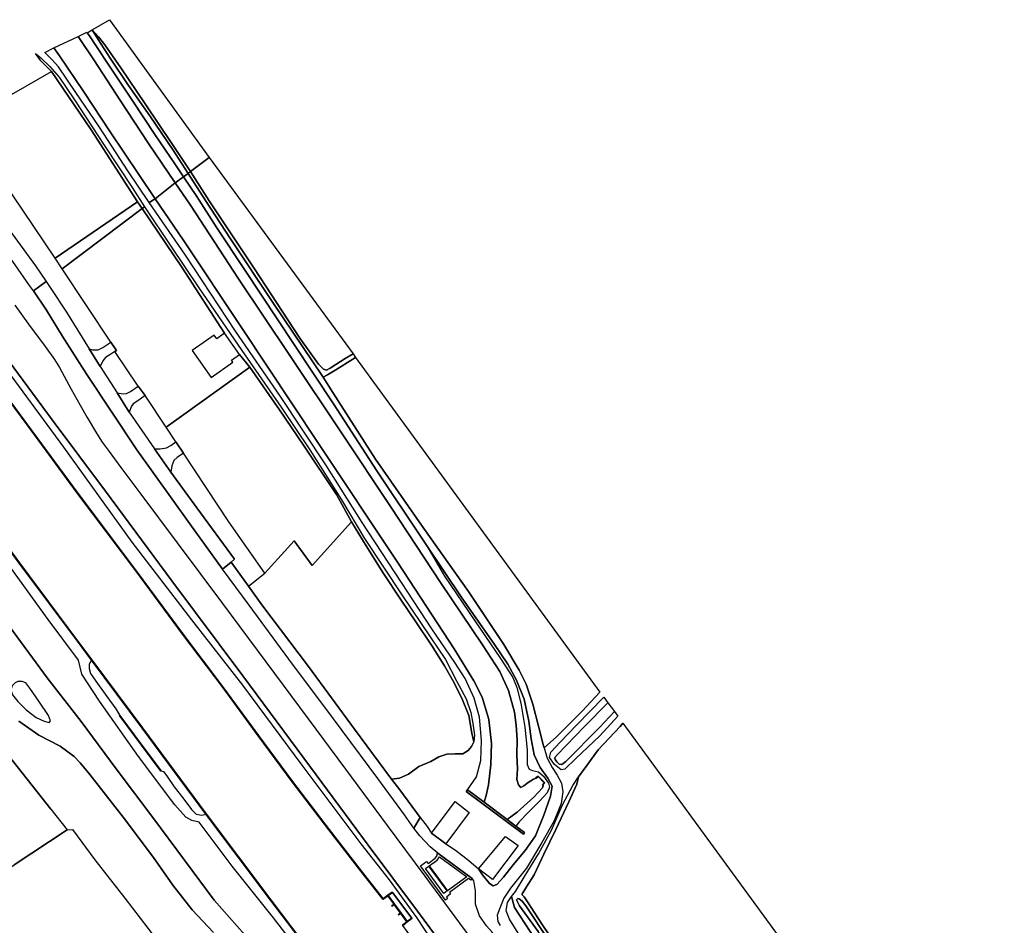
# Model space of a CAD drawing. Extents: x -26035517 to 31750492, y -9237385 to 8160032.
# Tile 263 of 298: x 29664988 to 29935385, y -6383368 to -6134471. Entities that reach past the tile are written whole.
import ezdxf

# ---------------------------------------------------------------- set-up
doc = ezdxf.new("R2010")
doc.units = 0
doc.layers.add('T-25', color=7, linetype='CONTINUOUS')

msp = doc.modelspace()

# ---------------------------------------------------------------- linework, layer by layer
at = {"layer": 'T-25', "color": 9}
for points in [[(29684896, -6137242, 13894), (29689689, -6134471, 14221), (29717023, -6172331, 14521), (29711939, -6176183, 14492), (29706779, -6168519, 14475), (29699430, -6157572, 14352), (29692719, -6147721, 14156), (29688340, -6141386, 14037), (29686659, -6139149, 13955), (29684896, -6137242, 13894)], [(29681058, -6139114, 11774), (29683382, -6137922, 13751), (29683539, -6138077, 13755), (29684134, -6138924, 13689), (29685891, -6141609, 13501), (29689639, -6147221, 13550), (29695834, -6156563, 13620), (29702115, -6166029, 13710), (29707590, -6174128, 13710), (29709994, -6177657, 13714), (29707693, -6179307, 11774), (29700386, -6168535, 11774), (29692478, -6156483, 11774), (29685524, -6145771, 11774), (29681058, -6139114, 11774)], [(29683539, -6138077, 13755), (29684896, -6137242, 13894), (29686571, -6139923, 13714), (29689834, -6145004, 13587), (29694887, -6152604, 13587), (29700726, -6160934, 13755), (29707119, -6170374, 13849), (29711244, -6176743, 13747), (29709994, -6177657, 13714), (29707590, -6174128, 13710), (29702115, -6166029, 13710), (29695834, -6156563, 13620), (29689639, -6147221, 13550), (29685891, -6141609, 13501), (29684134, -6138924, 13689), (29683539, -6138077, 13755)], [(29684896, -6137242, 13894), (29686659, -6139149, 13955), (29688340, -6141386, 14037), (29692719, -6147721, 14156), (29699430, -6157572, 14352), (29706779, -6168519, 14475), (29711939, -6176183, 14492), (29711244, -6176743, 13747), (29707119, -6170374, 13849), (29700726, -6160934, 13755), (29694887, -6152604, 13587), (29689834, -6145004, 13587), (29686571, -6139923, 13714), (29684896, -6137242, 13894)], [(29681058, -6139114, 11774), (29685524, -6145771, 11774), (29692478, -6156483, 11774), (29700386, -6168535, 11774), (29707693, -6179307, 11774), (29702199, -6183675, 11774), (29697726, -6177065, 11774), (29689846, -6165287, 11774), (29682597, -6154281, 11774), (29675905, -6144437, 11774), (29674363, -6142185, 11774), (29681058, -6139114, 11774)], [(29674363, -6142185, 11774), (29675905, -6144437, 11774), (29682597, -6154281, 11774), (29689846, -6165287, 11774), (29697726, -6177065, 11774), (29702199, -6183675, 11774), (29700547, -6184721, 13421), (29694705, -6176057, 13501), (29686901, -6164022, 13554), (29680403, -6154492, 13583), (29675689, -6147409, 13608), (29673770, -6145386, 13874), (29671863, -6143482, 14037), (29674363, -6142185, 11774)], [(29673767, -6148687, 14103), (29670794, -6145769, 14316), (29669335, -6143743, 14324), (29670751, -6144997, 14058), (29673251, -6147337, 13788), (29675822, -6150232, 13571), (29679882, -6156205, 13575), (29688227, -6168915, 13563), (29695856, -6180578, 13530), (29699263, -6185931, 13528), (29698593, -6186330, 13809), (29697360, -6184533, 13808), (29684661, -6164745, 14021), (29673767, -6148687, 14103)], [(29662992, -6182598, 14606), (29660695, -6179191, 14692), (29659815, -6179709, 14696), (29648745, -6163256, 14663), (29662705, -6155021, 14451), (29673767, -6148687, 14103), (29684661, -6164745, 14021), (29697360, -6184533, 13808), (29674759, -6200009, 14577), (29662992, -6182598, 14606)], [(29756574, -6226336, 14430), (29754384, -6227629, 14409), (29751843, -6229235, 14285), (29750285, -6230262, 14182), (29749260, -6230831, 13938), (29748433, -6230555, 13938), (29747034, -6229155, 14012), (29741947, -6221969, 14186), (29729273, -6202646, 14488), (29717052, -6184213, 14492), (29711939, -6176183, 14492), (29717023, -6172331, 14521), (29756574, -6226336, 14430)], [(29776484, -6278613, 13101), (29781660, -6287380, 13152), (29789951, -6299663, 13201), (29797060, -6310068, 13205), (29800373, -6315283, 13222), (29801537, -6317975, 13267), (29802652, -6322324, 13313), (29803724, -6328888, 13334), (29804371, -6335139, 13429), (29804356, -6339139, 13363), (29804872, -6340483, 13350), (29805849, -6340856, 13350), (29807488, -6341205, 13358), (29808864, -6342405, 13367), (29810204, -6344335, 13371), (29810490, -6345365, 13371), (29809861, -6346999, 13375), (29807789, -6349180, 13416), (29804643, -6352351, 13524), (29802161, -6354971, 13507), (29801264, -6356092, 13466), (29798884, -6354318, 11774), (29801599, -6352253, 11774), (29806228, -6348112, 11774), (29808584, -6345615, 11774), (29808775, -6344951, 11774), (29808602, -6344701, 11774), (29808672, -6344771, 12581), (29809199, -6344242, 12581), (29807339, -6342347, 12581), (29806764, -6342838, 12581), (29806828, -6342914, 11774), (29806063, -6343180, 11774), (29804628, -6344137, 11774), (29803479, -6345036, 11774), (29802578, -6345501, 11774), (29801929, -6344748, 11774), (29801551, -6343262, 11774), (29801674, -6340379, 11774), (29801521, -6336506, 11774), (29801593, -6332493, 11774), (29801344, -6328339, 11774), (29800900, -6324784, 11774), (29799229, -6318797, 11774), (29796882, -6313639, 11774), (29792094, -6306236, 11774), (29780592, -6289165, 11774), (29767042, -6268501, 11774), (29753319, -6247993, 11774), (29739012, -6226495, 11774), (29725039, -6205651, 11774), (29711852, -6185490, 11774), (29707693, -6179307, 11774), (29709994, -6177657, 13714), (29713646, -6183109, 13574), (29718925, -6191420, 13569), (29726933, -6203417, 13590), (29740226, -6223500, 13507), (29751172, -6240079, 13189), (29763037, -6258438, 13048), (29775568, -6277257, 13094), (29776484, -6278613, 13101)], [(29756574, -6226336, 14430), (29757224, -6227270, 13499), (29756509, -6227757, 13516), (29751773, -6230721, 13520), (29749562, -6232099, 13441), (29748338, -6232726, 13384), (29748136, -6232410, 13387), (29734680, -6212517, 13636), (29722841, -6194744, 13718), (29715982, -6184140, 13561), (29711244, -6176743, 13747), (29711939, -6176183, 14492), (29717052, -6184213, 14492), (29729273, -6202646, 14488), (29741947, -6221969, 14186), (29747034, -6229155, 14012), (29748433, -6230555, 13938), (29749260, -6230831, 13938), (29750285, -6230262, 14182), (29751843, -6229235, 14285), (29754384, -6227629, 14409), (29756574, -6226336, 14430)], [(29806828, -6342914, 11774), (29807333, -6342483, 11774), (29809059, -6344242, 11774), (29808602, -6344701, 11774), (29808775, -6344951, 11774), (29808584, -6345615, 11774), (29806228, -6348112, 11774), (29801599, -6352253, 11774), (29798884, -6354318, 11774), (29792507, -6349553, 11774), (29793134, -6347680, 11774), (29793778, -6344726, 11774), (29794409, -6339180, 11774), (29794538, -6333429, 11774), (29793783, -6326762, 11774), (29792029, -6320623, 11774), (29789704, -6316188, 11774), (29784267, -6307397, 11774), (29768955, -6283866, 11774), (29746865, -6250651, 11774), (29726125, -6219315, 11774), (29709917, -6194936, 11774), (29702199, -6183675, 11774), (29707693, -6179307, 11774), (29711852, -6185490, 11774), (29725039, -6205651, 11774), (29739012, -6226495, 11774), (29753319, -6247993, 11774), (29767042, -6268501, 11774), (29780592, -6289165, 11774), (29792094, -6306236, 11774), (29796882, -6313639, 11774), (29799229, -6318797, 11774), (29800900, -6324784, 11774), (29801344, -6328339, 11774), (29801593, -6332493, 11774), (29801521, -6336506, 11774), (29801674, -6340379, 11774), (29801551, -6343262, 11774), (29801929, -6344748, 11774), (29802578, -6345501, 11774), (29803479, -6345036, 11774), (29804628, -6344137, 11774), (29806063, -6343180, 11774), (29806828, -6342914, 11774)], [(29792507, -6349553, 11774), (29787945, -6346148, 14500), (29790418, -6342557, 13934), (29791647, -6338088, 13842), (29791852, -6332578, 13698), (29791261, -6326177, 13545), (29789766, -6320931, 13404), (29787329, -6315572, 13255), (29784451, -6311163, 13222), (29778185, -6301921, 13325), (29769825, -6289156, 13338), (29759059, -6272673, 13354), (29749074, -6256781, 13276), (29736635, -6238070, 13330), (29724266, -6220076, 13416), (29710549, -6199231, 13437), (29700547, -6184721, 13421), (29702199, -6183675, 11774), (29709917, -6194936, 11774), (29726125, -6219315, 11774), (29746865, -6250651, 11774), (29768955, -6283866, 11774), (29784267, -6307397, 11774), (29789704, -6316188, 11774), (29792029, -6320623, 11774), (29793783, -6326762, 11774), (29794538, -6333429, 11774), (29794409, -6339180, 11774), (29793778, -6344726, 11774), (29793134, -6347680, 11774), (29792507, -6349553, 11774)], [(29674759, -6200009, 14577), (29697360, -6184533, 13808), (29698593, -6186330, 13809), (29676637, -6202932, 14513), (29674759, -6200009, 14577)], [(29705204, -6246489, 14531), (29699435, -6237738, 14616), (29697541, -6235160, 14616), (29691147, -6225636, 14717), (29691554, -6225377, 14720), (29689987, -6223056, 14732), (29676637, -6202932, 14513), (29698593, -6186330, 13809), (29709481, -6202497, 13917), (29721215, -6220666, 14600), (29719093, -6222167, 14600), (29718397, -6221183, 14600), (29712385, -6225435, 14600), (29717608, -6232820, 14600), (29723544, -6228622, 14600), (29723159, -6228077, 14600), (29725358, -6226522, 14600), (29728225, -6230010, 14277), (29705204, -6246489, 14531)], [(29789703, -6332930, 13900), (29789198, -6330596, 13958), (29788320, -6325701, 13958), (29786418, -6320947, 13938), (29783981, -6316096, 13859), (29781663, -6312095, 13785), (29778060, -6306352, 13751), (29773818, -6299980, 13747), (29769708, -6294020, 13785), (29764888, -6286644, 13797), (29760148, -6279048, 13797), (29756147, -6272513, 13776), (29751951, -6264963, 13776), (29742901, -6251373, 13962), (29736315, -6241728, 14107), (29728225, -6230010, 14277), (29725358, -6226522, 14600), (29721215, -6220666, 14600), (29709481, -6202497, 13917), (29698593, -6186330, 13809), (29699263, -6185931, 13528), (29706536, -6196746, 13644), (29714201, -6208125, 13615), (29726028, -6225387, 13619), (29736822, -6240974, 13350), (29744698, -6252730, 13313), (29753398, -6266467, 13367), (29759648, -6277051, 13429), (29769971, -6292542, 13334), (29777682, -6304111, 13330), (29781886, -6310313, 13288), (29784952, -6316177, 13338), (29787609, -6321122, 13478), (29788927, -6324911, 13623), (29789394, -6327902, 13714), (29789905, -6331118, 13809), (29789703, -6332930, 13900)], [(29684103, -6224909, 14637), (29687122, -6229778, 14637), (29691753, -6237049, 14637), (29695088, -6242303, 14620), (29701970, -6252387, 14620), (29706513, -6258857, 14591), (29713675, -6268666, 14591), (29723996, -6282768, 14649), (29723039, -6283538, 14660), (29720668, -6285445, 14686), (29711693, -6273026, 14600), (29697189, -6252669, 14571), (29683456, -6232032, 14595), (29676664, -6221326, 14579), (29672305, -6214310, 14583), (29668823, -6208972, 14587), (29672245, -6206439, 14616), (29673346, -6208032, 14546), (29677839, -6214844, 14600), (29684103, -6224909, 14637)], [(29691147, -6225636, 14717), (29689976, -6226383, 14707), (29688598, -6227337, 14682), (29687856, -6228241, 14666), (29687122, -6229778, 14637), (29684103, -6224909, 14637), (29684994, -6225204, 14662), (29686501, -6225216, 14686), (29687835, -6224584, 14695), (29689987, -6223056, 14732), (29691554, -6225377, 14720), (29691147, -6225636, 14717)], [(29757224, -6227270, 13499), (29824299, -6319296, 13553), (29819436, -6324534, 13412), (29812376, -6331600, 13416), (29808989, -6334577, 13459), (29808825, -6334022, 13474), (29807499, -6328595, 13404), (29805939, -6322627, 13433), (29805190, -6320404, 13425), (29804089, -6317059, 13387), (29802189, -6313230, 13379), (29797972, -6306221, 13234), (29788242, -6291638, 13259), (29775968, -6274314, 13189), (29762714, -6255242, 13048), (29750995, -6236892, 13350), (29748338, -6232726, 13384), (29749562, -6232099, 13441), (29751773, -6230721, 13520), (29756509, -6227757, 13516), (29757224, -6227270, 13499)], [(29732280, -6286607, 14343), (29722461, -6272449, 14413), (29709960, -6253582, 14513), (29707871, -6250535, 14492), (29705204, -6246489, 14531), (29728225, -6230010, 14277), (29736315, -6241728, 14107), (29742901, -6251373, 13962), (29751951, -6264963, 13776), (29756147, -6272513, 13776), (29745323, -6284524, 14231), (29740323, -6277701, 14215), (29732280, -6286607, 14343)], [(29699435, -6237738, 14616), (29697406, -6239184, 14616), (29696154, -6240093, 14600), (29695704, -6240713, 14595), (29695088, -6242303, 14620), (29691753, -6237049, 14637), (29693381, -6237272, 14595), (29694316, -6237211, 14571), (29695439, -6236688, 14571), (29697541, -6235160, 14616), (29699435, -6237738, 14616)], [(29630964, -6237800, 12760), (29647880, -6260654, 12760), (29664925, -6283779, 12760), (29680902, -6305210, 12760), (29684764, -6310393, 12760), (29698718, -6329109, 12760), (29716174, -6352726, 12760), (29733962, -6376375, 12760), (29745024, -6391008, 12760), (29745054, -6391064, 12760), (29744913, -6391027, 12978), (29733882, -6376435, 13081), (29716094, -6352786, 12767), (29698638, -6329169, 12974), (29684684, -6310453, 12858), (29680822, -6305270, 13077), (29664845, -6283839, 13081), (29647800, -6260714, 13081), (29630884, -6237860, 13230), (29630964, -6237800, 12760)], [(29709960, -6253582, 14513), (29708198, -6254795, 14509), (29707323, -6255630, 14509), (29706793, -6257128, 14517), (29706513, -6258857, 14591), (29701970, -6252387, 14620), (29703567, -6252444, 14537), (29705287, -6252181, 14509), (29706519, -6251488, 14475), (29707871, -6250535, 14492), (29709960, -6253582, 14513)], [(29732280, -6286607, 14343), (29740323, -6277701, 14215), (29745323, -6284524, 14231), (29756147, -6272513, 13776), (29760148, -6279048, 13797), (29764888, -6286644, 13797), (29769708, -6294020, 13785), (29773818, -6299980, 13747), (29778060, -6306352, 13751), (29781663, -6312095, 13785), (29783981, -6316096, 13859), (29786418, -6320947, 13938), (29788320, -6325701, 13958), (29789198, -6330596, 13958), (29789703, -6332930, 13900), (29789107, -6334201, 13971), (29788105, -6335362, 14012), (29786703, -6336229, 14107), (29784591, -6336221, 14194), (29782302, -6336370, 14298), (29780109, -6337077, 14389), (29777887, -6338325, 14500), (29774611, -6339751, 14587), (29771795, -6341809, 14629), (29769284, -6342923, 14674), (29767116, -6343159, 14731), (29756915, -6329494, 14707), (29744302, -6312280, 14703), (29731498, -6295255, 14645), (29727830, -6290174, 14652), (29732280, -6286607, 14343)], [(29727830, -6290174, 14652), (29731498, -6295255, 14645), (29744302, -6312280, 14703), (29756915, -6329494, 14707), (29767116, -6343159, 14731), (29769341, -6346139, 14736), (29774922, -6353696, 14724), (29773266, -6356664, 14815), (29770633, -6352967, 14868), (29763359, -6343050, 14806), (29751139, -6326611, 14707), (29738945, -6310228, 14720), (29728012, -6295408, 14691), (29720668, -6285445, 14686), (29723039, -6283538, 14660), (29727830, -6290174, 14652)], [(29828295, -6324648, 11774), (29829218, -6325862, 13127), (29824282, -6331264, 13114), (29817684, -6337550, 13135), (29814694, -6340461, 13135), (29813677, -6340673, 13152), (29811845, -6339186, 13131), (29810474, -6337228, 13143), (29810889, -6335797, 13226), (29813424, -6333007, 13251), (29817811, -6328490, 13313), (29825391, -6320688, 13429), (29826474, -6322189, 11774), (29820101, -6328763, 11774), (29812717, -6336376, 11774), (29811976, -6337276, 11774), (29812025, -6337779, 11774), (29812510, -6338455, 11774), (29813183, -6339060, 11774), (29813884, -6339134, 11774), (29814997, -6338350, 11774), (29824198, -6328988, 11774), (29828295, -6324648, 11774)], [(29828295, -6324648, 11774), (29824198, -6328988, 11774), (29814997, -6338350, 11774), (29813884, -6339134, 11774), (29813183, -6339060, 11774), (29812510, -6338455, 11774), (29812025, -6337779, 11774), (29811976, -6337276, 11774), (29812717, -6336376, 11774), (29820101, -6328763, 11774), (29826474, -6322189, 11774), (29828295, -6324648, 11774)], [(29703795, -6340900, 12890), (29703715, -6340960, 13410), (29698465, -6333887, 13410), (29692371, -6325744, 13410), (29692451, -6325684, 12890), (29698545, -6333827, 12890), (29703795, -6340900, 12890)], [(29830600, -6327770, 13106), (29935385, -6471304, 13278), (29893858, -6500118, 13203), (29883960, -6486405, 13218), (29870123, -6467310, 13259), (29855449, -6447699, 13346), (29840677, -6428045, 13429), (29826841, -6409011, 13305), (29813894, -6391152, 13172), (29808491, -6383129, 13168), (29804443, -6376929, 13040), (29803573, -6375564, 12986), (29802887, -6374927, 12986), (29804208, -6372796, 13085), (29806245, -6369471, 13098), (29808890, -6363847, 13081), (29812243, -6357063, 13081), (29815772, -6349454, 13052), (29817976, -6344567, 13019), (29818439, -6342595, 13098), (29820725, -6339417, 13098), (29823832, -6335103, 13056), (29829859, -6328697, 13106), (29830600, -6327770, 13106)], [(29806828, -6342914, 11774), (29806764, -6342838, 12581), (29807339, -6342347, 12581), (29809199, -6344242, 12581), (29808672, -6344771, 12581), (29808602, -6344701, 11774), (29809059, -6344242, 11774), (29807333, -6342483, 11774), (29806828, -6342914, 11774)], [(29792507, -6349553, 11774), (29798884, -6354318, 11774), (29801264, -6356092, 13466), (29803648, -6357875, 14496), (29803325, -6358308, 14496), (29787622, -6346581, 14500), (29787945, -6346148, 14500), (29792507, -6349553, 11774)], [(29781998, -6360992, 14343), (29778083, -6358052, 14405), (29784557, -6349324, 13991), (29788392, -6352371, 14074), (29781998, -6360992, 14343)], [(29678032, -6357120, 14107), (29679509, -6357040, 14078), (29685632, -6365389, 13971), (29693887, -6375935, 13751), (29706482, -6392411, 13797), (29713705, -6403024, 13706), (29705816, -6411187, 13478), (29701505, -6416633, 13375), (29697023, -6424102, 13421), (29693652, -6432452, 13280), (29691331, -6440989, 13131), (29690406, -6446679, 13019), (29691336, -6450394, 12990), (29693318, -6454070, 12990), (29693076, -6458315, 12990), (29627721, -6370667, 14099), (29633734, -6365843, 14082), (29643409, -6380197, 13665), (29650572, -6375375, 13660), (29663434, -6366771, 14004), (29678032, -6357120, 14107)], [(29790960, -6367882, 14380), (29798374, -6358975, 14058), (29801836, -6361439, 14029), (29794832, -6370818, 14376), (29790960, -6367882, 14380)], [(29789222, -6370496, 14591), (29788897, -6370936, 14819), (29788282, -6370471, 14819), (29782987, -6374317, 15022), (29783311, -6374707, 15022), (29782159, -6375593, 15022), (29782482, -6376030, 15022), (29781948, -6376424, 15022), (29775036, -6367061, 15022), (29776734, -6365869, 14951), (29777123, -6366406, 14951), (29779113, -6364944, 14835), (29779683, -6364096, 14794), (29779540, -6363974, 14794), (29779863, -6363534, 14720), (29789222, -6370496, 14591)], [(29777414, -6367054, 11770), (29779650, -6365434, 11770), (29780264, -6364517, 11770), (29787744, -6370084, 11770), (29782450, -6373874, 11770), (29777414, -6367054, 11770)], [(29782370, -6373934, 12760), (29781430, -6374605, 12760), (29776420, -6367773, 12760), (29777334, -6367114, 12760), (29782370, -6373934, 12760)], [(29777414, -6367054, 11770), (29782450, -6373874, 11770), (29782370, -6373934, 12760), (29777334, -6367114, 12760), (29777414, -6367054, 11770)], [(29772718, -6381367, 14256), (29771413, -6382318, 13416), (29769710, -6379992, 13341), (29767912, -6377536, 13264), (29766184, -6375175, 13189), (29767374, -6374304, 14211), (29772718, -6381367, 14256)], [(29800087, -6375461, 13644), (29800849, -6378433, 13574), (29813775, -6398285, 13263), (29835777, -6428204, 13321), (29853518, -6451760, 13346), (29871069, -6475543, 13429), (29885018, -6493398, 13325), (29891503, -6501774, 13203), (29888992, -6503580, 14803), (29884815, -6498164, 14839), (29876600, -6487047, 14823), (29865533, -6472027, 14786), (29852346, -6454335, 14761), (29837459, -6434429, 14728), (29823187, -6415078, 14691), (29812078, -6399755, 14720), (29802779, -6386958, 14695), (29799464, -6381670, 14666), (29798587, -6379377, 14327), (29798978, -6377141, 14016), (29800087, -6375461, 13644)], [(29892585, -6501079, 12574), (29879289, -6483040, 12473), (29871178, -6472107, 12477), (29858125, -6454828, 12469), (29841336, -6432600, 12465), (29821640, -6405577, 12461), (29807346, -6385022, 12461), (29802249, -6378045, 12461), (29801413, -6376334, 12461), (29801743, -6376034, 12461), (29802169, -6376045, 12461), (29803002, -6376716, 12461), (29803955, -6377983, 12461), (29810342, -6387509, 12461), (29822608, -6405192, 12465), (29837960, -6426357, 12465), (29856199, -6450972, 12539), (29881505, -6484898, 12585), (29893204, -6500623, 12587), (29892585, -6501079, 12574)]]:
    msp.add_polyline3d(points, close=True, dxfattribs=at)
for points in [[(29711244, -6176743, 13747), (29707119, -6170374, 13849), (29700726, -6160934, 13755), (29694887, -6152604, 13587), (29689834, -6145004, 13587), (29686571, -6139923, 13714), (29684896, -6137242, 13894)], [(29683539, -6138077, 13755), (29684134, -6138924, 13689), (29685891, -6141609, 13501), (29689639, -6147221, 13550), (29695834, -6156563, 13620), (29702115, -6166029, 13710), (29707590, -6174128, 13710), (29709994, -6177657, 13714)], [(29660055, -6143527, 14455), (29658992, -6144088, 14451), (29654794, -6146614, 14520), (29652537, -6148104, 14532), (29650817, -6149902, 14545), (29648954, -6151983, 14541), (29647464, -6154139, 14541), (29646381, -6156634, 14541), (29645667, -6158874, 14528), (29645178, -6162886, 14582), (29645587, -6166395, 14573), (29646246, -6169301, 14569), (29647587, -6172038, 14573), (29649768, -6175509, 14573), (29652731, -6179521, 14594), (29653909, -6181118, 14600), (29658058, -6186743, 14620), (29659373, -6188527, 14627), (29664344, -6195349, 14635), (29669291, -6202154, 14622), (29672245, -6206439, 14616)], [(29668823, -6208972, 14587), (29667713, -6207490, 14631), (29663784, -6201859, 14631), (29656746, -6192296, 14622), (29651762, -6185155, 14610), (29644981, -6175510, 14627), (29643033, -6171751, 14618), (29642085, -6169370, 14622), (29641250, -6167814, 14614), (29639776, -6166125, 14594), (29638440, -6165284, 14586), (29637363, -6164777, 14598), (29635621, -6164601, 14659), (29634463, -6164713, 14676), (29633813, -6165024, 14676)], [(29793138, -6383485, 14732), (29791242, -6380792, 14633), (29790197, -6377564, 14571), (29790206, -6373930, 14546), (29789740, -6371162, 14558), (29789222, -6370496, 14591), (29779863, -6363534, 14720), (29777707, -6361763, 14748), (29774870, -6358737, 14777), (29773266, -6356664, 14815), (29774922, -6353696, 14724), (29776852, -6356210, 14649), (29778083, -6358052, 14405), (29781998, -6360992, 14343), (29784626, -6362687, 14608), (29788372, -6365540, 14550), (29790960, -6367882, 14380), (29792076, -6369498, 14397), (29794048, -6371840, 14314), (29794974, -6372557, 14173), (29795979, -6372162, 14020), (29797896, -6370121, 13880), (29800505, -6366771, 13776), (29803772, -6362825, 13718), (29806614, -6358737, 13586), (29808910, -6353125, 13491), (29810796, -6347900, 13425), (29811175, -6345101, 13363), (29809988, -6342949, 13301), (29807905, -6339988, 13296), (29806276, -6336490, 13392), (29805475, -6332074, 13412), (29804766, -6327282, 13396), (29803498, -6321171, 13305), (29801430, -6316010, 13251), (29799001, -6311597, 13189), (29795166, -6305879, 13156), (29786454, -6293379, 13176), (29776484, -6278613, 13101), (29776484, -6278613, 13101), (29775568, -6277257, 13094), (29763037, -6258438, 13048), (29751172, -6240079, 13189), (29740226, -6223500, 13507), (29726933, -6203417, 13590), (29718925, -6191420, 13569), (29713646, -6183109, 13574), (29709994, -6177657, 13714), (29711244, -6176743, 13747), (29715982, -6184140, 13561), (29722841, -6194744, 13718), (29734680, -6212517, 13636), (29748136, -6232410, 13387), (29748338, -6232726, 13384), (29750995, -6236892, 13350), (29762714, -6255242, 13048), (29775968, -6274314, 13189), (29788242, -6291638, 13259), (29797972, -6306221, 13234), (29802189, -6313230, 13379), (29804089, -6317059, 13387), (29805190, -6320404, 13425), (29805939, -6322627, 13433), (29807499, -6328595, 13404), (29808825, -6334022, 13474), (29808989, -6334577, 13459), (29809829, -6337424, 13383), (29811219, -6340010, 13425), (29812618, -6342101, 13408), (29813798, -6344324, 13375), (29814143, -6346654, 13358), (29813669, -6349915, 13358), (29811775, -6354677, 13478), (29808421, -6360623, 13532), (29804203, -6367628, 13598), (29799749, -6373186, 13805), (29797905, -6375882, 14012), (29796824, -6378646, 14409), (29796109, -6380532, 14583), (29796337, -6382327, 14670), (29796907, -6383386, 14724)], [(29709994, -6177657, 13714), (29713646, -6183109, 13574), (29718925, -6191420, 13569), (29726933, -6203417, 13590), (29740226, -6223500, 13507), (29751172, -6240079, 13189), (29763037, -6258438, 13048), (29775568, -6277257, 13094), (29776484, -6278613, 13101), (29786454, -6293379, 13176), (29795166, -6305879, 13156), (29799001, -6311597, 13189), (29801430, -6316010, 13251), (29803498, -6321171, 13305), (29804766, -6327282, 13396), (29805475, -6332074, 13412), (29806276, -6336490, 13392), (29807905, -6339988, 13296), (29809988, -6342949, 13301), (29811175, -6345101, 13363), (29810796, -6347900, 13425), (29808910, -6353125, 13491), (29806614, -6358737, 13586), (29803772, -6362825, 13718), (29800505, -6366771, 13776), (29797896, -6370121, 13880), (29795979, -6372162, 14020), (29794974, -6372557, 14173), (29794048, -6371840, 14314), (29792076, -6369498, 14397), (29790960, -6367882, 14380)], [(29711244, -6176743, 13747), (29715982, -6184140, 13561), (29722841, -6194744, 13718), (29734680, -6212517, 13636), (29748136, -6232410, 13387), (29748338, -6232726, 13384), (29750995, -6236892, 13350), (29762714, -6255242, 13048), (29775968, -6274314, 13189), (29788242, -6291638, 13259), (29797972, -6306221, 13234), (29802189, -6313230, 13379), (29804089, -6317059, 13387), (29805190, -6320404, 13425), (29805939, -6322627, 13433), (29807499, -6328595, 13404), (29808825, -6334022, 13474), (29808989, -6334577, 13459), (29809829, -6337424, 13383), (29811219, -6340010, 13425), (29812618, -6342101, 13408), (29813798, -6344324, 13375), (29814143, -6346654, 13358), (29813669, -6349915, 13358), (29811775, -6354677, 13478), (29808421, -6360623, 13532), (29804203, -6367628, 13598), (29799749, -6373186, 13805), (29797905, -6375882, 14012), (29796824, -6378646, 14409), (29796109, -6380532, 14583), (29796337, -6382327, 14670), (29796907, -6383386, 14724)], [(29664344, -6195349, 14635), (29669291, -6202154, 14622), (29672245, -6206439, 14616), (29668823, -6208972, 14587), (29667713, -6207490, 14631), (29663784, -6201859, 14631)], [(29672245, -6206439, 14616), (29673346, -6208032, 14546), (29677839, -6214844, 14600), (29684103, -6224909, 14637)], [(29668823, -6208972, 14587), (29672305, -6214310, 14583), (29676664, -6221326, 14579), (29683456, -6232032, 14595), (29697189, -6252669, 14571), (29711693, -6273026, 14600), (29720668, -6285445, 14686)], [(29663627, -6212970, 14835), (29667436, -6218121, 14835), (29672006, -6224326, 14827), (29674555, -6227904, 14844), (29675883, -6230030, 14852), (29677186, -6232464, 14839), (29679142, -6236037, 14881), (29681569, -6240431, 14877), (29683490, -6243831, 14893), (29686044, -6248137, 14897), (29687668, -6250610, 14902), (29689266, -6252820, 14918), (29692789, -6257540, 14943), (29698289, -6264847, 14943), (29708220, -6278252, 14935), (29720711, -6294967, 14935), (29732552, -6310924, 14972), (29744212, -6326620, 14993), (29754474, -6340491, 15038), (29765931, -6355904, 15042), (29776242, -6369898, 15026), (29785805, -6382783, 15055), (29795558, -6395890, 15046)], [(29663627, -6212970, 14835), (29667436, -6218121, 14835), (29672006, -6224326, 14827), (29674555, -6227904, 14844), (29675883, -6230030, 14852), (29677186, -6232464, 14839), (29679142, -6236037, 14881), (29681569, -6240431, 14877), (29683490, -6243831, 14893), (29686044, -6248137, 14897), (29687668, -6250610, 14902), (29689266, -6252820, 14918), (29692789, -6257540, 14943), (29698289, -6264847, 14943), (29708220, -6278252, 14935), (29720711, -6294967, 14935), (29732552, -6310924, 14972), (29744212, -6326620, 14993), (29754474, -6340491, 15038), (29765931, -6355904, 15042), (29776242, -6369898, 15026), (29785805, -6382783, 15055), (29795558, -6395890, 15046)], [(29655285, -6219295, 14881), (29659130, -6224553, 14860), (29673931, -6244444, 14914), (29688510, -6264045, 15013), (29706802, -6288668, 14947), (29726300, -6314842, 14951), (29744887, -6339895, 14972), (29760669, -6361351, 15055), (29774206, -6379449, 15075), (29792964, -6404822, 15071), (29811204, -6429285, 15117), (29826209, -6449452, 15137), (29839932, -6467900, 15216), (29863273, -6499069, 15220), (29874310, -6513890, 15165)], [(29650317, -6223282, 13019), (29656805, -6232005, 13077), (29667095, -6245807, 13077), (29680933, -6264654, 12986), (29696889, -6285938, 12986), (29709733, -6303284, 13127), (29720877, -6318105, 13106), (29730511, -6331218, 13065), (29739889, -6343895, 13040), (29749918, -6357092, 12970), (29758684, -6368420, 12874), (29764734, -6376120, 12874)], [(29764756, -6376236, 12760), (29764780, -6376098, 12883), (29758723, -6368389, 12874), (29749958, -6357062, 12970), (29739929, -6343865, 13040), (29730551, -6331188, 13065), (29720917, -6318075, 13106), (29709773, -6303254, 13127), (29696929, -6285908, 12986), (29680973, -6264624, 12986), (29667135, -6245777, 13077), (29656845, -6231975, 13077), (29650319, -6223201, 13019)], [(29684103, -6224909, 14637), (29684994, -6225204, 14662), (29686501, -6225216, 14686), (29687835, -6224584, 14695), (29689987, -6223056, 14732), (29691554, -6225377, 14720), (29691147, -6225636, 14717), (29689976, -6226383, 14707), (29688598, -6227337, 14682), (29687856, -6228241, 14666), (29687122, -6229778, 14637)], [(29657879, -6226017, 14641), (29677041, -6251980, 14550), (29695823, -6278092, 14620), (29712175, -6299383, 14732), (29726190, -6317344, 14782), (29742465, -6339389, 14736), (29758653, -6360996, 14839), (29766409, -6370845, 14794), (29773978, -6381253, 14786), (29779936, -6390312, 14649)], [(29792964, -6404822, 15071), (29774206, -6379449, 15075), (29760669, -6361351, 15055), (29744887, -6339895, 14972), (29726300, -6314842, 14951), (29706802, -6288668, 14947), (29688510, -6264045, 15013), (29673931, -6244444, 14914), (29659130, -6224553, 14860)], [(29684103, -6224909, 14637), (29687122, -6229778, 14637), (29691753, -6237049, 14637)], [(29656845, -6231975, 13077), (29667135, -6245777, 13077), (29680973, -6264624, 12986), (29696929, -6285908, 12986), (29709773, -6303254, 13127), (29720917, -6318075, 13106), (29730551, -6331188, 13065), (29739929, -6343865, 13040), (29749958, -6357062, 12970), (29758723, -6368389, 12874), (29764780, -6376098, 12883), (29764756, -6376236, 12760), (29764756, -6376236, 12760), (29764732, -6376198, 12760), (29758645, -6368451, 12760), (29749878, -6357122, 12760), (29739849, -6343925, 12760), (29730471, -6331248, 12760), (29720837, -6318135, 12760), (29709693, -6303314, 12760), (29696849, -6285968, 12760), (29680893, -6264684, 12760), (29667055, -6245837, 12760), (29656765, -6232035, 12760)], [(29656765, -6232035, 12760), (29667055, -6245837, 12760), (29680893, -6264684, 12760), (29696849, -6285968, 12760), (29709693, -6303314, 12760), (29720837, -6318135, 12760), (29730471, -6331248, 12760), (29739849, -6343925, 12760), (29749878, -6357122, 12760), (29758645, -6368451, 12760), (29764732, -6376198, 12760), (29764756, -6376236, 12760), (29764801, -6376207, 12760), (29766103, -6375234, 12760), (29767802, -6377555, 12760), (29767165, -6378018, 12760), (29767223, -6378098, 12760), (29767861, -6377636, 12760), (29769599, -6380010, 12760), (29768985, -6380428, 12760), (29769041, -6380510, 12760), (29769658, -6380091, 12760), (29771333, -6382378, 12760), (29770091, -6383351, 12760), (29770058, -6383376, 12760)], [(29770190, -6383400, 13027), (29771432, -6382428, 13416), (29772776, -6381447, 14256), (29772718, -6381367, 14256), (29772718, -6381367, 14256), (29767374, -6374304, 14211), (29767314, -6374224, 14211), (29766084, -6375124, 13189), (29764780, -6376098, 12883), (29758723, -6368389, 12874), (29749958, -6357062, 12970), (29739929, -6343865, 13040), (29730551, -6331188, 13065), (29720917, -6318075, 13106), (29709773, -6303254, 13127), (29696929, -6285908, 12986), (29680973, -6264624, 12986), (29667135, -6245777, 13077), (29656845, -6231975, 13077)], [(29691753, -6237049, 14637), (29693381, -6237272, 14595), (29694316, -6237211, 14571), (29695439, -6236688, 14571), (29697541, -6235160, 14616), (29699435, -6237738, 14616), (29697406, -6239184, 14616), (29696154, -6240093, 14600), (29695704, -6240713, 14595), (29695088, -6242303, 14620)], [(29630884, -6237860, 13230), (29647800, -6260714, 13081), (29664845, -6283839, 13081), (29680822, -6305270, 13077), (29684684, -6310453, 12858), (29698638, -6329169, 12974), (29716094, -6352786, 12767), (29733882, -6376435, 13081), (29744913, -6391027, 12978)], [(29744956, -6391001, 12978), (29733922, -6376405, 13081), (29716134, -6352756, 12767), (29698678, -6329139, 12974), (29684724, -6310423, 12858), (29680862, -6305240, 13077), (29664885, -6283809, 13081), (29647840, -6260684, 13081), (29630958, -6237876, 13230)], [(29691753, -6237049, 14637), (29695088, -6242303, 14620), (29701970, -6252387, 14620)], [(29726782, -6386018, 14368), (29718391, -6376478, 14393), (29710245, -6365435, 14509), (29701544, -6353763, 14509), (29691466, -6340348, 14521), (29681882, -6327382, 14542), (29672499, -6315313, 14558), (29662157, -6301279, 14583), (29653331, -6289563, 14533), (29644184, -6276660, 14446), (29637385, -6266438, 14409), (29630396, -6256726, 14438), (29624718, -6249448, 14533), (29621411, -6245075, 14554)], [(29701970, -6252387, 14620), (29703567, -6252444, 14537), (29705287, -6252181, 14509), (29706519, -6251488, 14475), (29707871, -6250535, 14492), (29709960, -6253582, 14513), (29708198, -6254795, 14509), (29707323, -6255630, 14509), (29706793, -6257128, 14517), (29706513, -6258857, 14591), (29701970, -6252387, 14620)], [(29774922, -6353696, 14724), (29773266, -6356664, 14815), (29770633, -6352967, 14868), (29763359, -6343050, 14806), (29751139, -6326611, 14707), (29738945, -6310228, 14720), (29728012, -6295408, 14691), (29720668, -6285445, 14686), (29723039, -6283538, 14660), (29723996, -6282768, 14649), (29713675, -6268666, 14591), (29706513, -6258857, 14591)], [(29741163, -6389731, 13793), (29734658, -6381350, 13925), (29723356, -6367133, 14128), (29714271, -6354974, 14058), (29712221, -6354578, 14058), (29710591, -6353615, 14070), (29707602, -6350246, 14260), (29697603, -6336963, 14264), (29686928, -6321792, 14269), (29682088, -6314319, 14194), (29681169, -6310515, 14194), (29672771, -6299311, 14260), (29646951, -6263707, 13880)], [(29756147, -6272513, 13776), (29745323, -6284524, 14231), (29740323, -6277701, 14215)], [(29664845, -6283839, 13081), (29680822, -6305270, 13077), (29684684, -6310453, 12858), (29684277, -6311264, 12812), (29684026, -6311569, 12812), (29684023, -6312799, 12808), (29684443, -6314190, 12833), (29685898, -6316226, 12870), (29688935, -6320489, 12870), (29691348, -6323910, 12870), (29692451, -6325684, 12890), (29692371, -6325744, 13410), (29698465, -6333887, 13410), (29703715, -6340960, 13410), (29703795, -6340900, 12890), (29703795, -6340900, 12890), (29704437, -6341081, 12862), (29705454, -6342460, 12862), (29707396, -6345272, 12862), (29709803, -6348375, 12862), (29712185, -6351551, 12767), (29713410, -6352830, 12767), (29715049, -6353112, 12767), (29716094, -6352786, 12767), (29733882, -6376435, 13081), (29744913, -6391027, 12978)], [(29745024, -6391008, 12760), (29733962, -6376375, 12760), (29716174, -6352726, 12760), (29698718, -6329109, 12760), (29684764, -6310393, 12760), (29680902, -6305210, 12760), (29664925, -6283779, 12760)], [(29774922, -6353696, 14724), (29769341, -6346139, 14736), (29767116, -6343159, 14731), (29756915, -6329494, 14707), (29744302, -6312280, 14703), (29731498, -6295255, 14645), (29727830, -6290174, 14652), (29723039, -6283538, 14660)], [(29727830, -6290174, 14652), (29732280, -6286607, 14343)], [(29662157, -6301279, 14583), (29672499, -6315313, 14558), (29681882, -6327382, 14542), (29691466, -6340348, 14521), (29701544, -6353763, 14509), (29710245, -6365435, 14509), (29718391, -6376478, 14393), (29726782, -6386018, 14368)], [(29666795, -6324103, 14521), (29669496, -6326225, 14451), (29671743, -6327268, 14401), (29673068, -6327644, 14405), (29673434, -6327193, 14405), (29672854, -6325661, 14426), (29670232, -6321790, 14471), (29667744, -6318230, 14504), (29666659, -6316752, 14504), (29665676, -6316334, 14488), (29664513, -6316372, 14496), (29663750, -6316738, 14521), (29662949, -6317535, 14521), (29662594, -6318690, 14484), (29663036, -6320020, 14475), (29664496, -6321892, 14480), (29666795, -6324103, 14521)], [(29824299, -6319296, 13553), (29819436, -6324534, 13412), (29812376, -6331600, 13416), (29808989, -6334577, 13459)], [(29673526, -6351456, 14260), (29661914, -6336674, 14442), (29651704, -6323765, 14496), (29651942, -6322330, 14467)], [(29664757, -6327247, 14372), (29670227, -6331134, 14368), (29676073, -6334118, 14335), (29679975, -6336960, 14368), (29681610, -6338699, 14372), (29684218, -6341905, 14343), (29693440, -6353637, 14343), (29701700, -6364718, 14252), (29707069, -6372358, 14215), (29712376, -6379153, 14219), (29718179, -6385382, 14235)], [(29718179, -6385382, 14235), (29712376, -6379153, 14219), (29707069, -6372358, 14215), (29701700, -6364718, 14252), (29693440, -6353637, 14343), (29684218, -6341905, 14343), (29681610, -6338699, 14372), (29679975, -6336960, 14368), (29676073, -6334118, 14335), (29670227, -6331134, 14368), (29664757, -6327247, 14372)], [(29703795, -6340900, 12890), (29698545, -6333827, 12890), (29692451, -6325684, 12890), (29692371, -6325744, 13410), (29698465, -6333887, 13410), (29703715, -6340960, 13410), (29703795, -6340900, 12890)], [(29703734, -6340901, 13410), (29698505, -6333857, 13410), (29692472, -6325796, 13410)], [(29830600, -6327770, 13106), (29829859, -6328697, 13106), (29823832, -6335103, 13056), (29820725, -6339417, 13098), (29818439, -6342595, 13098)], [(29767116, -6343159, 14731), (29769284, -6342923, 14674), (29771795, -6341809, 14629), (29774611, -6339751, 14587), (29777887, -6338325, 14500), (29780109, -6337077, 14389), (29782302, -6336370, 14298), (29784591, -6336221, 14194), (29786703, -6336229, 14107), (29788105, -6335362, 14012), (29789107, -6334201, 13971), (29789703, -6332930, 13900)], [(29661914, -6336674, 14442), (29673526, -6351456, 14260), (29678032, -6357120, 14107), (29663434, -6366771, 14004)], [(29813775, -6398285, 13263), (29800849, -6378433, 13574), (29800087, -6375461, 13644), (29801183, -6374088, 13665), (29803819, -6369712, 13524), (29807455, -6363759, 13483), (29811050, -6357225, 13454), (29814095, -6350249, 13354), (29816899, -6344924, 13247), (29818439, -6342595, 13098), (29818439, -6342595, 13098), (29817976, -6344567, 13019), (29815772, -6349454, 13052), (29812243, -6357063, 13081), (29808890, -6363847, 13081), (29806245, -6369471, 13098), (29804208, -6372796, 13085), (29802887, -6374927, 12986), (29803573, -6375564, 12986), (29804443, -6376929, 13040), (29808491, -6383129, 13168), (29813894, -6391152, 13172)], [(29806828, -6342914, 11774), (29806764, -6342838, 12581), (29807339, -6342347, 12581), (29809199, -6344242, 12581), (29808672, -6344771, 12581), (29808602, -6344701, 11774)], [(29808686, -6344687, 12581), (29809129, -6344242, 12581), (29807336, -6342415, 12581), (29806851, -6342829, 12581)], [(29792507, -6349553, 11774), (29787945, -6346148, 14500), (29787622, -6346581, 14500), (29803325, -6358308, 14496), (29803648, -6357875, 14496), (29801264, -6356092, 13466), (29798884, -6354318, 11774)], [(29781998, -6360992, 14343), (29778083, -6358052, 14405), (29784557, -6349324, 13991), (29788392, -6352371, 14074), (29781998, -6360992, 14343)], [(29774922, -6353696, 14724), (29776852, -6356210, 14649), (29778083, -6358052, 14405)], [(29678032, -6357120, 14107), (29679509, -6357040, 14078)], [(29884712, -6506514, 14961), (29877722, -6497101, 14988), (29869842, -6486506, 14997), (29851354, -6461551, 14976), (29836236, -6441039, 14902), (29818960, -6417982, 14844), (29802662, -6396053, 14777), (29794726, -6385258, 14748), (29793138, -6383485, 14732), (29791242, -6380792, 14633), (29790197, -6377564, 14571), (29790206, -6373930, 14546), (29789740, -6371162, 14558), (29789222, -6370496, 14591), (29779863, -6363534, 14720), (29777707, -6361763, 14748), (29774870, -6358737, 14777), (29773266, -6356664, 14815)], [(29790960, -6367882, 14380), (29798374, -6358975, 14058), (29801836, -6361439, 14029), (29794832, -6370818, 14376), (29790960, -6367882, 14380)], [(29781998, -6360992, 14343), (29784626, -6362687, 14608), (29788372, -6365540, 14550), (29790960, -6367882, 14380)], [(29789222, -6370496, 14591), (29788897, -6370936, 14819), (29788282, -6370471, 14819), (29782987, -6374317, 15022), (29783311, -6374707, 15022), (29782159, -6375593, 15022), (29782482, -6376030, 15022), (29781948, -6376424, 15022), (29775036, -6367061, 15022), (29776734, -6365869, 14951), (29777123, -6366406, 14951), (29779113, -6364944, 14835), (29779683, -6364096, 14794), (29779540, -6363974, 14794), (29779863, -6363534, 14720)], [(29777414, -6367054, 11770), (29777334, -6367114, 12760)], [(29777398, -6367116, 14762), (29782365, -6373843, 14966)], [(29770058, -6383376, 12760), (29770091, -6383351, 12760), (29771333, -6382378, 12760), (29769658, -6380091, 12760), (29769041, -6380510, 12760), (29768985, -6380428, 12760), (29769599, -6380010, 12760), (29767861, -6377636, 12760), (29767223, -6378098, 12760), (29767165, -6378018, 12760), (29767802, -6377555, 12760), (29766103, -6375234, 12760), (29764801, -6376207, 12760), (29764756, -6376236, 12760), (29764780, -6376098, 12883), (29766084, -6375124, 13189), (29767314, -6374224, 14211), (29767374, -6374304, 14211), (29766184, -6375175, 13189), (29767912, -6377536, 13264), (29769710, -6379992, 13341), (29771413, -6382318, 13416), (29772718, -6381367, 14256), (29772776, -6381447, 14256), (29771432, -6382428, 13416), (29770190, -6383400, 13027)], [(29868907, -6517417, 13062), (29853518, -6496641, 13069), (29834222, -6470655, 13015), (29815586, -6445399, 13019), (29799740, -6424294, 12991), (29787698, -6408180, 12994), (29782637, -6401477, 13040), (29777442, -6393728, 12990), (29772572, -6386754, 12970), (29770190, -6383400, 13027), (29771432, -6382428, 13416), (29772776, -6381447, 14256), (29772718, -6381367, 14256), (29771413, -6382318, 13416), (29769710, -6379992, 13341), (29767912, -6377536, 13264), (29766184, -6375175, 13189), (29767374, -6374304, 14211), (29767314, -6374224, 14211), (29766084, -6375124, 13189), (29764780, -6376098, 12883)], [(29764842, -6376114, 12891), (29766114, -6375164, 13189), (29767872, -6377566, 13264), (29769670, -6380022, 13341), (29771402, -6382388, 13416), (29770162, -6383361, 13010)], [(29767344, -6374264, 14211), (29766114, -6375164, 13189)], [(29772718, -6381367, 14256), (29767374, -6374304, 14211)], [(29782450, -6373874, 11770), (29782370, -6373934, 12760)], [(29767194, -6378058, 12970), (29767872, -6377566, 13264)], [(29810342, -6387509, 12461), (29803955, -6377983, 12461), (29803002, -6376716, 12461), (29802169, -6376045, 12461), (29801743, -6376034, 12461), (29801413, -6376334, 12461), (29802249, -6378045, 12461), (29807346, -6385022, 12461)], [(29769013, -6380469, 12999), (29769670, -6380022, 13341)], [(29772747, -6381407, 14256), (29771402, -6382388, 13416)]]:
    msp.add_polyline3d(points, dxfattribs=at)

doc.saveas('drawing.dxf')
